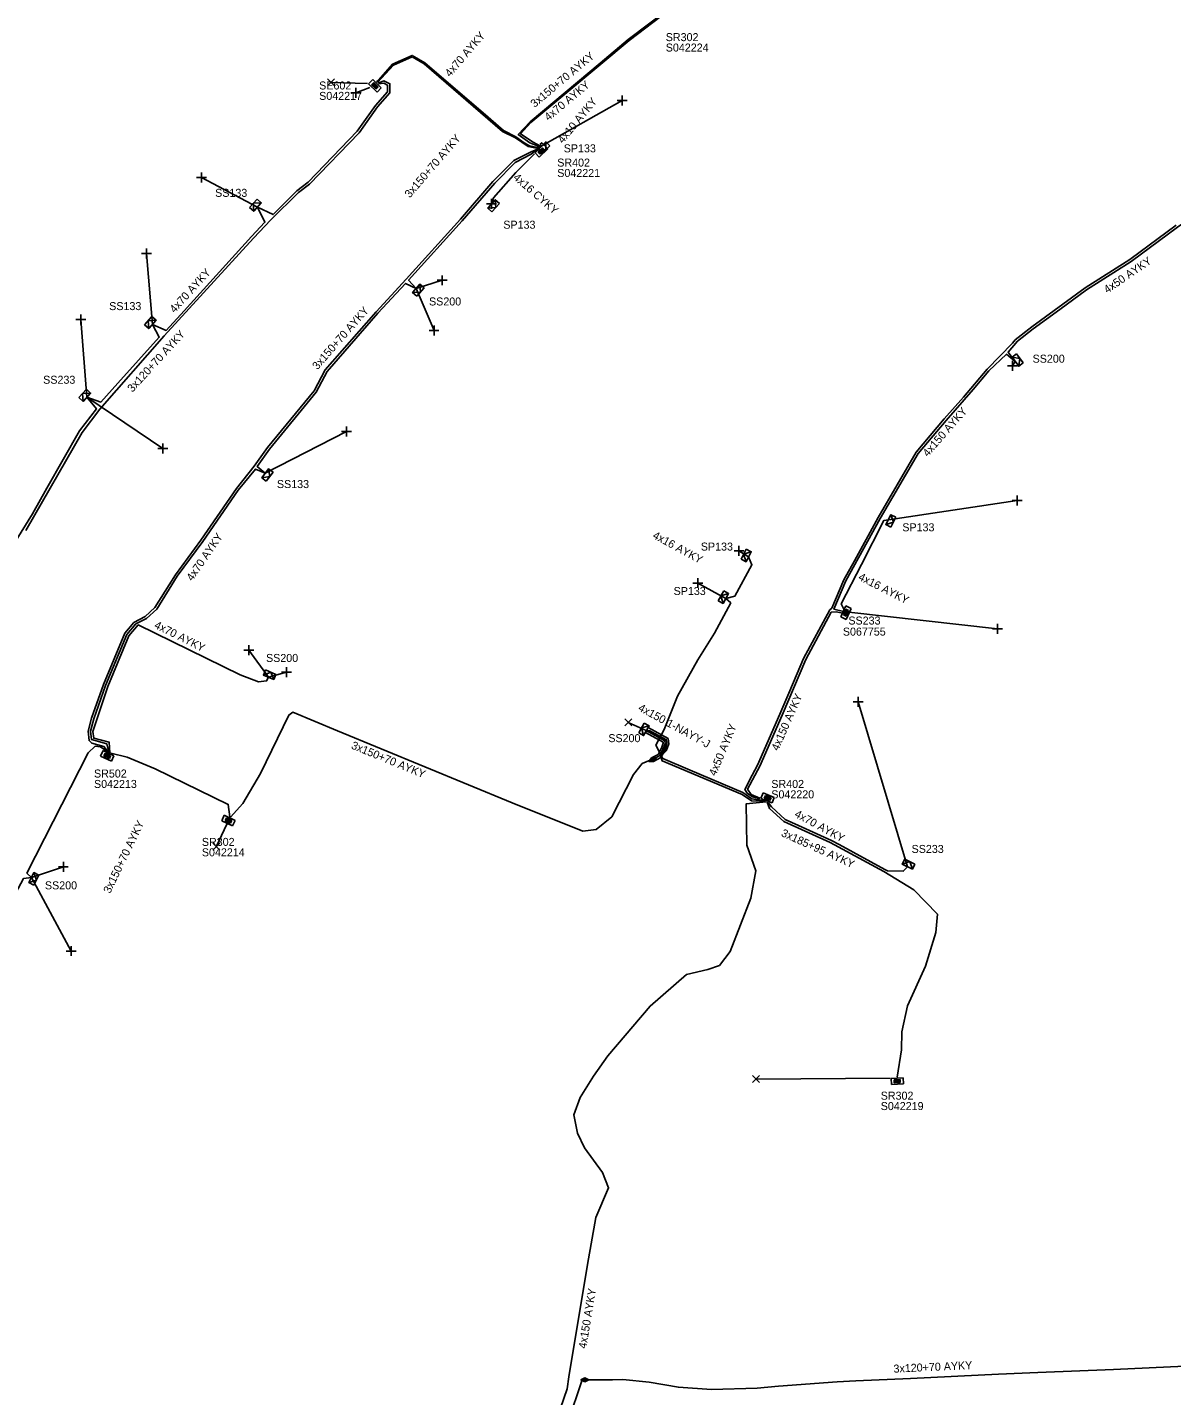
# Model space of a CAD drawing. Extents: x -748492 to -735633, y -1146251 to -1139940.
# Drawn here: x -735987.9 to -735844.9, y -1145016.9 to -1144846 of the extents above; entities that cross this region are included whole.
import ezdxf

# ---------------------------------------------------------------- set-up
doc = ezdxf.new("R2010")
doc.units = 0
for name, color, linetype in [('Vrstva 1', 7, 'Continuous'), ('Vrstva 19', 7, 'Continuous'), ('Vrstva 20', 7, 'Continuous'), ('Vrstva 28', 7, 'Continuous'), ('Vrstva 29', 7, 'Continuous'), ('Vrstva 30', 7, 'Continuous'), ('Vrstva 31', 7, 'Continuous'), ('Vrstva 33', 7, 'Continuous'), ('Vrstva 34', 7, 'Continuous'), ('Vrstva 4', 7, 'Continuous'), ('Vrstva 5', 7, 'Continuous'), ('Vrstva 52', 7, 'Continuous'), ('Vrstva 54', 7, 'Continuous'), ('Vrstva 59', 7, 'Continuous'), ('Vrstva 6', 7, 'Continuous'), ('Vrstva 8', 7, 'Continuous'), ('Vrstva 9', 7, 'Continuous')]:
    doc.layers.add(name, color=color, linetype=linetype)

# ---------------------------------------------------------------- blocks, each defined once
blk = doc.blocks.new('NN870')
at = {"layer": 'Vrstva 4'}
for points in [[(0, -0.25), (0.5, 0), (0, 0.25), (-0.5, 0), (0, -0.25)], [(0.37, 0), (0, 0.19), (-0.36, 0), (0, -0.19), (0.37, 0)], [(0.24, 0), (0, 0.12), (-0.25, 0), (0, -0.12), (0.24, 0)], [(0.12, 0), (0, 0.06), (-0.13, 0), (0, -0.06), (0.12, 0)]]:
    blk.add_lwpolyline(points, dxfattribs=at)
blk = doc.blocks.new('NN800')
at = {"layer": 'Vrstva 1'}
for points in [[(-0.44, 0.44), (0.44, -0.44)], [(-0.44, -0.44), (0.44, 0.44)]]:
    blk.add_lwpolyline(points, dxfattribs=at)
blk = doc.blocks.new('NN620')
at = {"layer": 'Vrstva 8'}
for points in [[(0.75, 0), (-0.75, 0)], [(-0.75, 0), (-0.75, -0.75)], [(0.75, -0.75), (0.75, 0)], [(-0.75, -0.75), (0.75, -0.75)], [(0.37, -0.18), (-0.38, -0.18)], [(-0.38, -0.18), (-0.38, -0.56)], [(-0.38, -0.56), (0.37, -0.56)], [(0.32, -0.23), (-0.33, -0.23)], [(-0.33, -0.23), (-0.33, -0.51)], [(-0.33, -0.51), (0.32, -0.51)], [(0.27, -0.27), (-0.28, -0.27)], [(-0.28, -0.27), (-0.28, -0.46)], [(-0.28, -0.46), (0.27, -0.46)], [(0.23, -0.32), (-0.23, -0.32)], [(-0.23, -0.32), (-0.23, -0.42)], [(-0.23, -0.42), (0.23, -0.42)], [(-0.19, -0.37), (0.19, -0.37)], [(0.23, -0.42), (0.23, -0.32)], [(0.27, -0.46), (0.27, -0.27)], [(0.32, -0.51), (0.32, -0.23)], [(0.37, -0.56), (0.37, -0.18)]]:
    blk.add_lwpolyline(points, dxfattribs=at)
blk = doc.blocks.new('NN630')
at = {"layer": 'Vrstva 9'}
for points in [[(0, -0.7), (-0.7, 0)], [(-0.7, -0.7), (-0.7, 0), (0.7, 0), (0.7, -0.7)], [(-0.7, -0.7), (0.7, -0.7)], [(0, -0.7), (0.7, 0)]]:
    blk.add_lwpolyline(points, dxfattribs=at)

msp = doc.modelspace()

# ---------------------------------------------------------------- linework, layer by layer
at = {"layer": 'Vrstva 20'}
for points in [[(-735910.31, -1144933.46), (-735907.78, -1144934.85), (-735907.7, -1144935.51), (-735907.99, -1144936.3), (-735908.64, -1144936.05), (-735908.42, -1144935.43), (-735908.43, -1144935.29), (-735910.65, -1144934.08)], [(-735908.63, -1144936.02), (-735908.19, -1144936.26), (-735908.71, -1144937.21), (-735909.64, -1144937.7), (-735909.88, -1144937.26), (-735909.07, -1144936.83)]]:
    msp.add_lwpolyline(points, close=True, dxfattribs=at)
at = {"layer": 'Vrstva 5'}
for points in [[(-735923.85, -1144860.95), (-735925.09, -1144860.43), (-735926.53, -1144859.41), (-735925.05, -1144857.8), (-735916.3, -1144850.49), (-735912.78, -1144847.53), (-735907.73, -1144843.68), (-735906.69, -1144843.11), (-735905.12, -1144843.37), (-735904.47, -1144844.28)], [(-735923.76, -1144860.86), (-735924.66, -1144860.36), (-735926.25, -1144859.31), (-735924.95, -1144857.91), (-735916.2, -1144850.6), (-735912.69, -1144847.65), (-735907.65, -1144843.81), (-735906.66, -1144843.27), (-735905.15, -1144843.52), (-735904.95, -1144843.79)], [(-735923.94, -1144861.04), (-735925.13, -1144860.79), (-735925.78, -1144860.43), (-735926.82, -1144859.7), (-735928.38, -1144858.89), (-735930.91, -1144856.68), (-735933.19, -1144854.73), (-735938.2, -1144850.44), (-735939.78, -1144849.52), (-735942.23, -1144850.61), (-735943.97, -1144852.56), (-735944.24, -1144852.81)], [(-735924.04, -1144861.13), (-735925.31, -1144860.91), (-735926.89, -1144859.83), (-735928.51, -1144859), (-735938.29, -1144850.56), (-735939.79, -1144849.69), (-735942.14, -1144850.73), (-735944.14, -1144852.9)], [(-735989.51, -1144910.47), (-735987.25, -1144906.78), (-735985.46, -1144903.57), (-735981.36, -1144896.4), (-735979.25, -1144893.68), (-735980.45, -1144892.21), (-735978.69, -1144892.81), (-735976.55, -1144890.45), (-735971.4, -1144884.73), (-735972.25, -1144883.12), (-735970.54, -1144883.87), (-735968.27, -1144881.44), (-735959.85, -1144872.15), (-735958.2, -1144870.36), (-735959.12, -1144868.45), (-735957.15, -1144869.39), (-735954.21, -1144866.41), (-735952.8, -1144865.36), (-735946.67, -1144858.97), (-735944.36, -1144855.77), (-735942.89, -1144854.06), (-735942.88, -1144853.24), (-735943.35, -1144853), (-735943.96, -1144853.08)], [(-735988.08, -1144908.86), (-735981.01, -1144896.61), (-735978.83, -1144893.69), (-735970.79, -1144884.53), (-735959.63, -1144872.35), (-735957.46, -1144870.05), (-735954.01, -1144866.63), (-735952.6, -1144865.58), (-735946.43, -1144859.17), (-735944.12, -1144855.95), (-735942.59, -1144854.18), (-735942.58, -1144853.06), (-735943.31, -1144852.68), (-735944.05, -1144852.99)], [(-735977.79, -1144936.51), (-735978.31, -1144935.83), (-735979.81, -1144935.43), (-735980.16, -1144935.1), (-735980.28, -1144933.91), (-735979.86, -1144932.29), (-735978.38, -1144928.11), (-735975.7, -1144921.68), (-735974.56, -1144920.34), (-735973.17, -1144919.62), (-735971.95, -1144918.5), (-735969.38, -1144914.41), (-735966.18, -1144910.06), (-735961.76, -1144903.63), (-735959.52, -1144900.84), (-735957.87, -1144898.51), (-735952.03, -1144891.42), (-735950.68, -1144888.81), (-735944.29, -1144881.53), (-735940.54, -1144877.46), (-735933.75, -1144869.98), (-735929.7, -1144865.28), (-735927.1, -1144862.65), (-735924.93, -1144861.56), (-735924.13, -1144861.22)], [(-735977.68, -1144936.56), (-735977.95, -1144935.53), (-735979.87, -1144934.96), (-735979.98, -1144933.93), (-735979.57, -1144932.38), (-735978.1, -1144928.22), (-735975.44, -1144921.84), (-735974.33, -1144920.53), (-735972.99, -1144919.86), (-735971.71, -1144918.7), (-735969.14, -1144914.57), (-735965.94, -1144910.24), (-735961.52, -1144903.81), (-735959.37, -1144901.18), (-735958.15, -1144901.71), (-735959.14, -1144900.88), (-735957.63, -1144898.69), (-735951.77, -1144891.58), (-735950.43, -1144888.99), (-735944.07, -1144881.73), (-735940.61, -1144878), (-735939.28, -1144878.61), (-735940.23, -1144877.57), (-735933.53, -1144870.18), (-735929.48, -1144865.48), (-735926.92, -1144862.89), (-735924.91, -1144861.87), (-735924.27, -1144861.33)], [(-735864.45, -1144887.76), (-735865.33, -1144886.58), (-735864.15, -1144885.21), (-735862.17, -1144883.66), (-735858.87, -1144881.25), (-735855.53, -1144878.8), (-735849.95, -1144875.24), (-735844.15, -1144870.96), (-735840.43, -1144868.41), (-735837.02, -1144866), (-735836.15, -1144866.45)], [(-735896.36, -1144942.38), (-735897.28, -1144942.12), (-735897.94, -1144941.66), (-735898.23, -1144941.21), (-735897.29, -1144939.42), (-735896.63, -1144938.19), (-735893.83, -1144931.8), (-735892.59, -1144928.88), (-735890.87, -1144924.86), (-735887.61, -1144918.78), (-735887.36, -1144918.58), (-735885.84, -1144915.01), (-735884.52, -1144912.63), (-735881.56, -1144907.23), (-735876.8, -1144899.06), (-735873.3, -1144894.91), (-735870.91, -1144892.19), (-735867.93, -1144888.71), (-735864.76, -1144885.48), (-735864.44, -1144885.06), (-735862.35, -1144883.42), (-735855.7, -1144878.55), (-735850.12, -1144874.99), (-735844.32, -1144870.72)], [(-735864.45, -1144887.76), (-735865.51, -1144886.85), (-735867.71, -1144888.91), (-735869.7, -1144891.25), (-735873.08, -1144895.11), (-735876.56, -1144899.24), (-735881.3, -1144907.37), (-735885.58, -1144915.15), (-735887.08, -1144918.7), (-735885.91, -1144918.97)], [(-735880.28, -1144907.51), (-735880.85, -1144907.61), (-735883.63, -1144913.09), (-735886.17, -1144918.04), (-735885.81, -1144918.78)], [(-735897.75, -1144912.14), (-735897.34, -1144913.14), (-735899.48, -1144917.05), (-735900.59, -1144917.36)], [(-735900.59, -1144917.36), (-735899.99, -1144917.9), (-735902.03, -1144921.69), (-735904.09, -1144925.02), (-735906.65, -1144929.56), (-735908.29, -1144933.71), (-735909.35, -1144935.68), (-735908.45, -1144937.35), (-735905.06, -1144938.8), (-735898.46, -1144941.58), (-735897.35, -1144942.37), (-735895.8, -1144942.64)], [(-735885.99, -1144919.19), (-735886.79, -1144919.03), (-735887.42, -1144919.07), (-735890.6, -1144924.99), (-735893.55, -1144931.92), (-735896.36, -1144938.32), (-735897.88, -1144941.19), (-735897.44, -1144941.86), (-735896.33, -1144942.3)], [(-735962.48, -1144944.66), (-735960.95, -1144942.98), (-735958.74, -1144939.22), (-735955.2, -1144931.92), (-735954.71, -1144931.55), (-735949.11, -1144933.89), (-735927.31, -1144942.87), (-735918.45, -1144946.42), (-735916.79, -1144946.2), (-735914.84, -1144944.64), (-735912.12, -1144939.35), (-735911.03, -1144937.97), (-735910.07, -1144937.53), (-735909.76, -1144937.48)], [(-735909.76, -1144937.48), (-735908.89, -1144937.02), (-735908.41, -1144936.14), (-735908.16, -1144935.46), (-735908.2, -1144935.13), (-735910.18, -1144934.05), (-735910.53, -1144933.86), (-735910.08, -1144933.88), (-735908.01, -1144935), (-735907.96, -1144935.48), (-735908.23, -1144936.24)], [(-736004.43, -1144988.19), (-736005.2, -1144987.55), (-736004.83, -1144986.39), (-736001.78, -1144978.93), (-736000.15, -1144975.83), (-735999, -1144975.62), (-735999.53, -1144974.48), (-735998.02, -1144971.1), (-735995.33, -1144965.46), (-735991.49, -1144958.1), (-735988.35, -1144952.32), (-735987.37, -1144952.21), (-735987.93, -1144951.68), (-735980.28, -1144936.62), (-735979.39, -1144935.8), (-735978.72, -1144935.89), (-735977.91, -1144936.45)], [(-735977.44, -1144936.67), (-735975.42, -1144937.19), (-735971.89, -1144938.65), (-735962.78, -1144943.07), (-735962.59, -1144944.61)], [(-735908.23, -1144936.24), (-735908.72, -1144937.12), (-735908.57, -1144937.63), (-735898.56, -1144941.86), (-735897.37, -1144942.62), (-735895.68, -1144942.69)], [(-735895.56, -1144942.74), (-735898.07, -1144943.02), (-735897.98, -1144948.17), (-735896.83, -1144951.36), (-735897.47, -1144954.8), (-735900.06, -1144961.45), (-735901.4, -1144963.22), (-735902.84, -1144963.68), (-735905.52, -1144964.32), (-735910.06, -1144968.28), (-735915.35, -1144974.48), (-735917.15, -1144977.03), (-735918.8, -1144979.71), (-735919.6, -1144981.85), (-735919.13, -1144984.16), (-735918.25, -1144985.97), (-735916.02, -1144989.06), (-735915.24, -1144990.99), (-735916.83, -1144994.7), (-735917.87, -1145000.55), (-735920.22, -1145014.59), (-735920.41, -1145016.1), (-735923.3, -1145024.42)], [(-735895.44, -1144942.79), (-735895.13, -1144943.58), (-735893.34, -1144945.23), (-735887.54, -1144947.85), (-735880.86, -1144951.47), (-735877.12, -1144953.73), (-735874.16, -1144956.77), (-735874.34, -1144959.08), (-735875.66, -1144963.3), (-735877.89, -1144968.22), (-735878.59, -1144971.49), (-735878.66, -1144973.72), (-735879.2, -1144977.14)], [(-735895.32, -1144942.84), (-735894.89, -1144943.4), (-735893.18, -1144944.97), (-735891.53, -1144945.7), (-735887.4, -1144947.59), (-735886.42, -1144948.1), (-735880.72, -1144951.21), (-735880.41, -1144951.36), (-735878.42, -1144951.43), (-735877.91, -1144950.86)], [(-735920.93, -1145034.57), (-735921.42, -1145033.05), (-735921.78, -1145030.41), (-735922.14, -1145025.62), (-735918.56, -1145014.97), (-735914.74, -1145014.95), (-735913.47, -1145014.9), (-735910.19, -1145015.26), (-735906.51, -1145015.89), (-735902.37, -1145016.18), (-735896.66, -1145016.01), (-735894, -1145015.75), (-735886.7, -1145015.21), (-735884.34, -1145015.09), (-735877.53, -1145014.78), (-735866.53, -1145014.27), (-735861.6, -1145014.04), (-735852.14, -1145013.65), (-735838.79, -1145013.05), (-735823.2, -1145012.41), (-735811.01, -1145011.78), (-735799.9, -1145010.96), (-735794.29, -1145010.72), (-735792.87, -1145011.85)]]:
    msp.add_lwpolyline(points, dxfattribs=at)
at = {"layer": 'Vrstva 52'}
for points in [[(-735924.52, -1144861.8), (-735926.83, -1144864.12), (-735929.63, -1144867.31), (-735929.87, -1144868.06)], [(-735923.47, -1144860.56), (-735923.6, -1144860.42), (-735923.79, -1144860.59), (-735923.58, -1144860.79)], [(-735977.56, -1144936.62), (-735977.65, -1144935.32), (-735979.58, -1144934.81), (-735979.68, -1144933.95), (-735977.82, -1144928.33), (-735975.18, -1144922), (-735974.02, -1144920.66), (-735961.28, -1144926.89), (-735959, -1144927.78), (-735957.99, -1144927.66), (-735957.73, -1144927.2)]]:
    msp.add_lwpolyline(points, dxfattribs=at)
at = {"layer": 'Vrstva 59'}
for points in [[(-735945.39, -1144853.01), (-735949.94, -1144852.88)], [(-735945.07, -1144853.52), (-735946.84, -1144854.2)], [(-735923.58, -1144860.79), (-735913.56, -1144855.13)], [(-735959.12, -1144868.45), (-735966.13, -1144864.75)], [(-735972.25, -1144883.12), (-735973, -1144874.25)], [(-735939.28, -1144878.61), (-735936.04, -1144877.61)], [(-735939.28, -1144878.61), (-735937.06, -1144883.88)], [(-735980.45, -1144892.21), (-735981.19, -1144882.5)], [(-735864.45, -1144887.76), (-735864.77, -1144888.28)], [(-735980.45, -1144892.21), (-735970.94, -1144898.62)], [(-735958.15, -1144901.71), (-735948, -1144896.5)], [(-735880.28, -1144907.51), (-735864.19, -1144905.13)], [(-735897.75, -1144912.14), (-735898.95, -1144911.4)], [(-735900.59, -1144917.36), (-735904.08, -1144915.42)], [(-735885.22, -1144919.05), (-735866.63, -1144921.13)], [(-735957.73, -1144927.2), (-735960.21, -1144923.8)], [(-735957.73, -1144927.2), (-735955.49, -1144926.56)], [(-735877.91, -1144950.86), (-735884.06, -1144930.25)], [(-735910.53, -1144933.86), (-735912.79, -1144932.83)], [(-735962.96, -1144945.55), (-735964.28, -1144948.37)], [(-735987.37, -1144952.21), (-735983.38, -1144950.88)], [(-735987.37, -1144952.21), (-735982.4, -1144961.39)], [(-735880.07, -1144977.28), (-735896.81, -1144977.38)]]:
    msp.add_lwpolyline(points, dxfattribs=at)

# ---------------------------------------------------------------- block references
at = {"layer": 'Vrstva 19'}
for p, rotation in [((-735908.23, -1144936.24), 69.81419696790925), ((-735909.76, -1144937.48), 27.867003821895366), ((-735918.2, -1145014.96), 0.2250417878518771)]:
    msp.add_blockref('NN870', p, dxfattribs=dict(at, rotation=rotation))
at = {"layer": 'Vrstva 28'}
for p, rotation in [((-735944.19, -1144853.04), -44.524244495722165), ((-735923.9, -1144861.18), 43.915466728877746), ((-735885.91, -1144918.97), 65.48166114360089), ((-735977.73, -1144936.68), -24.973911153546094), ((-735895.51, -1144942.62), 158.14578328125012), ((-735962.59, -1144944.75), -25.050977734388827), ((-735879.19, -1144977.27), 2.704875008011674)]:
    msp.add_blockref('NN620', p, dxfattribs=dict(at, rotation=rotation))
at = {"layer": 'Vrstva 31'}
for p, rotation in [((-735923.58, -1144860.79), 43.915466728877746), ((-735959.12, -1144868.45), -131.82982774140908), ((-735929.87, -1144868.06), 47.76786946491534), ((-735939.28, -1144878.61), 48.62500549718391), ((-735972.25, -1144883.12), -131.84007778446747), ((-735864.41, -1144887.78), 126.68107770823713), ((-735980.45, -1144892.21), -132.26844164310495), ((-735958.15, -1144901.71), 52.6421444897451), ((-735880.28, -1144907.51), 62.59242496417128), ((-735897.75, -1144912.14), -117.5064471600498), ((-735900.59, -1144917.36), -119.065461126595), ((-735957.73, -1144927.2), 157.01597506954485), ((-735910.53, -1144933.86), -118.58641605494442), ((-735877.91, -1144950.86), 154.8721749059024), ((-735987.37, -1144952.21), 62.99470563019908)]:
    msp.add_blockref('NN630', p, dxfattribs=dict(at, rotation=rotation))
at = {"layer": 'Vrstva 34'}
for p in [(-735949.94, -1144852.88), (-735912.79, -1144932.83), (-735964.28, -1144948.37), (-735896.81, -1144977.38)]:
    msp.add_blockref('NN800', p, dxfattribs=at)
for p, rotation in [((-735946.84, -1144854.2), 45), ((-735913.56, -1144855.13), 45), ((-735966.13, -1144864.75), 45), ((-735929.87, -1144868.06), 45), ((-735973, -1144874.25), 45), ((-735936.04, -1144877.61), 45), ((-735981.19, -1144882.5), 44.99999995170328), ((-735937.06, -1144883.88), 45), ((-735864.77, -1144888.28), 45), ((-735948, -1144896.5), 45), ((-735970.94, -1144898.62), 45), ((-735864.19, -1144905.13), 44.99999995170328), ((-735898.95, -1144911.4), 44.99999995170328), ((-735904.08, -1144915.42), 45), ((-735866.63, -1144921.13), 45), ((-735960.21, -1144923.8), 45), ((-735955.49, -1144926.57), 45.00000009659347), ((-735884.06, -1144930.25), 45), ((-735983.38, -1144950.88), 45), ((-735982.4, -1144961.39), 45)]:
    msp.add_blockref('NN800', p, dxfattribs=dict(at, rotation=rotation))

# ---------------------------------------------------------------- texts
at = {"layer": 'Vrstva 29'}
for s, p in [('S042224', (-735908.1, -1144849.03)), ('S042217', (-735951.41, -1144855.07)), ('S042221', (-735921.66, -1144864.7)), ('S067755', (-735885.97, -1144921.99)), ('S042213', (-735979.55, -1144941.02)), ('S042220', (-735894.91, -1144942.32)), ('S042214', (-735966.07, -1144949.56)), ('S042219', (-735881.24, -1144981.26))]:
    msp.add_text(s, height=1, dxfattribs=at).set_placement(p)
at = {"layer": 'Vrstva 30'}
for s, p in [('SR302', (-735908.1, -1144847.73)), ('SE602', (-735951.41, -1144853.77)), ('SR402', (-735921.66, -1144863.4)), ('SS233', (-735885.28, -1144920.61)), ('SR502', (-735979.55, -1144939.72)), ('SR402', (-735894.91, -1144941.02)), ('SR302', (-735966.07, -1144948.26)), ('SR302', (-735881.24, -1144979.96))]:
    msp.add_text(s, height=1, dxfattribs=at).set_placement(p)
at = {"layer": 'Vrstva 33'}
for s, p in [('SP133', (-735920.85, -1144861.62)), ('SS133', (-735964.41, -1144867.18)), ('SP133', (-735928.4, -1144871.16)), ('SS133', (-735977.65, -1144881.33)), ('SS200', (-735937.68, -1144880.75)), ('SS200', (-735862.26, -1144887.9)), ('SS233', (-735985.9, -1144890.53)), ('SS133', (-735956.69, -1144903.56)), ('SP133', (-735878.54, -1144908.96)), ('SP133', (-735903.72, -1144911.37)), ('SP133', (-735907.12, -1144916.92)), ('SS200', (-735958.05, -1144925.28)), ('SS200', (-735915.28, -1144935.3)), ('SS233', (-735877.38, -1144949.14)), ('SS200', (-735985.68, -1144953.69))]:
    msp.add_text(s, height=1, dxfattribs=at).set_placement(p)
at = {"layer": 'Vrstva 54'}
for s, rotation, p in [('4x10 AYKY', 50.631, (-735920.95, -1144860.59)), ('4x16 CYKY', 318.725, (-735927.25, -1144864.89)), ('4x70 AYKY', 333.365, (-735972.1, -1144920.99))]:
    msp.add_text(s, height=1, rotation=rotation, dxfattribs=at).set_placement(p)
at = {"layer": 'Vrstva 6'}
for s, rotation, p in [('4x70 AYKY', 49.427, (-735935.05, -1144852.28)), ('3x150+70 AYKY', 39.877, (-735924.49, -1144856.08)), ('4x70 AYKY', 39.876, (-735922.76, -1144857.75)), ('3x150+70 AYKY', 49.208, (-735940.08, -1144867.38)), ('4x50 AYKY', 34.43, (-735852.94, -1144879.29)), ('4x70 AYKY', 47.812, (-735969.47, -1144881.76)), ('3x150+70 AYKY', 48.776, (-735951.63, -1144888.85)), ('3x120+70 AYKY', 47.503, (-735974.75, -1144891.66)), ('4x150 AYKY', 48.805, (-735875.36, -1144899.72)), ('4x70 AYKY', 55.495, (-735967.27, -1144915.26)), ('4x16 AYKY', 331.307, (-735909.83, -1144909.76)), ('4x16 AYKY', 332.836, (-735884.13, -1144914.97)), ('4x150 AYKY', 66.296, (-735894.05, -1144936.46)), ('4x150 1-NAYY-J', 331.407, (-735911.64, -1144931.3)), ('4x50 AYKY', 67.19, (-735901.86, -1144939.6)), ('3x150+70 AYKY', 337.612, (-735947.49, -1144936.07)), ('3x150+70 AYKY', 64.118, (-735977.54, -1144954.27)), ('4x70 AYKY', 331.402, (-735892.1, -1144944.57)), ('3x185+95 AYKY', 335.659, (-735893.77, -1144947)), ('4x150 AYKY', 80.502, (-735918.05, -1145011.11)), ('3x120+70 AYKY', 2.655, (-735879.62, -1145014.07))]:
    msp.add_text(s, height=1, rotation=rotation, dxfattribs=at).set_placement(p)

doc.saveas('drawing.dxf')
